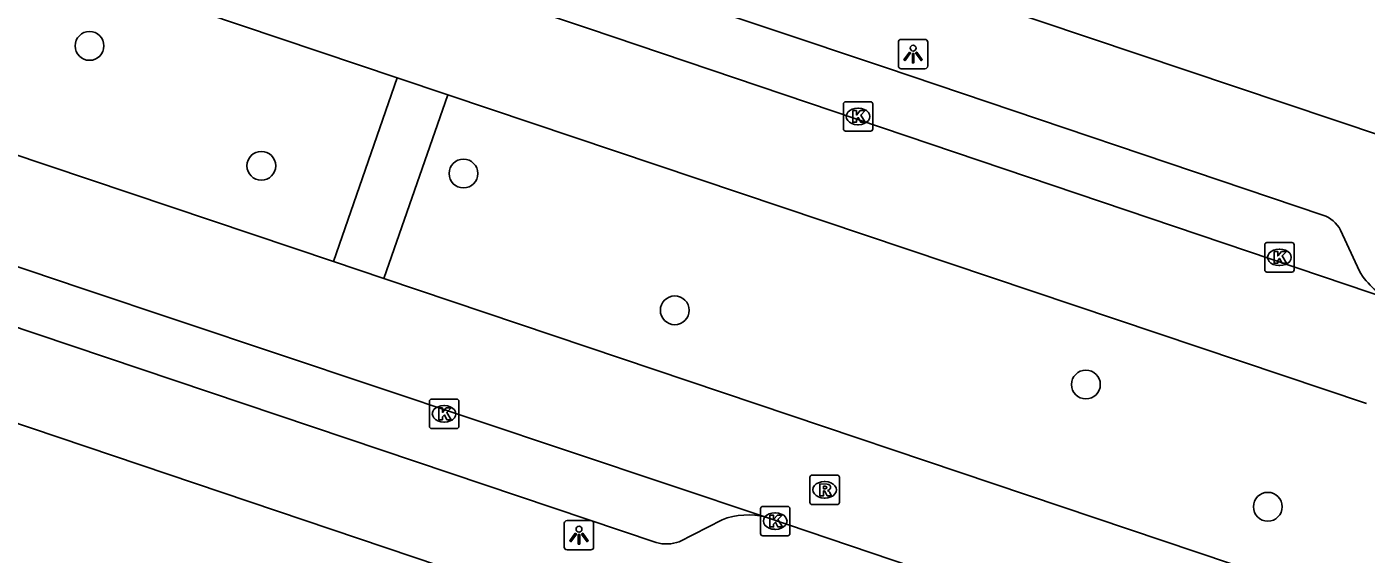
# Model space of a CAD drawing. Extents: x 158087 to 159494, y 382905 to 383981.
# Drawn here: x 158671.19 to 158716.68, y 383330.79 to 383348.72 of the extents above; entities that cross this region are included whole.
import ezdxf

# ---------------------------------------------------------------- set-up
doc = ezdxf.new("R2010")
doc.units = 0
for name, color, linetype in [('IMGEO_Boom', 7, 'Continuous'), ('IMGEO_Kolk', 7, 'Continuous'), ('IMGEO_Lichtpunt', 7, 'Continuous'), ('IMGEO_Rijbaan_lokaal_gesloten', 7, 'Continuous'), ('IMGEO_Rioolput', 7, 'Continuous'), ('IMGEO_Voetpad_open', 7, 'Continuous')]:
    doc.layers.add(name, color=color, linetype=linetype)

msp = doc.modelspace()

# ---------------------------------------------------------------- linework, layer by layer
at = {"layer": 'IMGEO_Boom'}
for centre in [(158673.318, 383348.066), (158679.153, 383343.991), (158686.02, 383343.729), (158693.196, 383339.081), (158707.163, 383336.558), (158713.34, 383332.404)]:
    msp.add_circle(centre, 0.489, dxfattribs=at)
at = {"layer": 'IMGEO_Kolk'}
for p, q in [((158698.923, 383345.243), (158698.923, 383346.095)), ((158698.998, 383346.169), (158699.85, 383346.169)), ((158699.411, 383345.949), (158699.436, 383345.949)), ((158699.924, 383346.095), (158699.924, 383345.243)), ((158699.434, 383345.389), (158699.409, 383345.389)), ((158699.85, 383345.169), (158698.998, 383345.169)), ((158713.235, 383340.455), (158713.235, 383341.307)), ((158713.31, 383341.381), (158714.162, 383341.381)), ((158714.236, 383341.307), (158714.236, 383340.455)), ((158713.723, 383341.161), (158713.748, 383341.161)), ((158714.162, 383340.381), (158713.31, 383340.381)), ((158713.746, 383340.601), (158713.721, 383340.601)), ((158684.862, 383335.136), (158684.862, 383335.988)), ((158684.937, 383336.062), (158685.789, 383336.062)), ((158685.35, 383335.842), (158685.375, 383335.842)), ((158685.863, 383335.988), (158685.863, 383335.136)), ((158685.789, 383335.062), (158684.937, 383335.062)), ((158685.373, 383335.282), (158685.348, 383335.282)), ((158696.108, 383331.49), (158696.108, 383332.342)), ((158696.183, 383332.416), (158697.035, 383332.416)), ((158696.596, 383332.196), (158696.621, 383332.196)), ((158697.109, 383332.342), (158697.109, 383331.49)), ((158697.035, 383331.416), (158696.183, 383331.416)), ((158696.619, 383331.636), (158696.594, 383331.636))]:
    msp.add_line(p, q, dxfattribs=at)
for points in [[(158698.923, 383345.243), (158698.923, 383346.095)], [(158698.998, 383346.169), (158699.85, 383346.169)], [(158699.244, 383345.869), (158699.367, 383345.869), (158699.367, 383345.718), (158699.497, 383345.869), (158699.661, 383345.869), (158699.515, 383345.718), (158699.668, 383345.469), (158699.516, 383345.469), (158699.431, 383345.633), (158699.367, 383345.566), (158699.367, 383345.469), (158699.244, 383345.469), (158699.244, 383345.869)], [(158699.924, 383346.095), (158699.924, 383345.243)], [(158699.85, 383345.169), (158698.998, 383345.169)], [(158713.235, 383340.455), (158713.235, 383341.307)], [(158713.31, 383341.381), (158714.162, 383341.381)], [(158714.236, 383341.307), (158714.236, 383340.455)], [(158713.556, 383341.081), (158713.679, 383341.081), (158713.679, 383340.93), (158713.809, 383341.081), (158713.973, 383341.081), (158713.827, 383340.93), (158713.98, 383340.681), (158713.828, 383340.681), (158713.743, 383340.845), (158713.679, 383340.778), (158713.679, 383340.681), (158713.556, 383340.681), (158713.556, 383341.081)], [(158714.162, 383340.381), (158713.31, 383340.381)], [(158684.862, 383335.136), (158684.862, 383335.988)], [(158684.937, 383336.062), (158685.789, 383336.062)], [(158685.183, 383335.762), (158685.306, 383335.762), (158685.306, 383335.611), (158685.436, 383335.762), (158685.6, 383335.762), (158685.454, 383335.611), (158685.607, 383335.362), (158685.455, 383335.362), (158685.37, 383335.526), (158685.306, 383335.459), (158685.306, 383335.362), (158685.183, 383335.362), (158685.183, 383335.762)], [(158685.863, 383335.988), (158685.863, 383335.136)], [(158685.789, 383335.062), (158684.937, 383335.062)], [(158696.108, 383331.49), (158696.108, 383332.342)], [(158696.183, 383332.416), (158697.035, 383332.416)], [(158696.429, 383332.116), (158696.552, 383332.116), (158696.552, 383331.965), (158696.682, 383332.116), (158696.846, 383332.116), (158696.7, 383331.965), (158696.853, 383331.716), (158696.701, 383331.716), (158696.616, 383331.88), (158696.552, 383331.813), (158696.552, 383331.716), (158696.429, 383331.716), (158696.429, 383332.116)], [(158697.109, 383332.342), (158697.109, 383331.49)], [(158697.035, 383331.416), (158696.183, 383331.416)]]:
    msp.add_lwpolyline(points, dxfattribs=at)
for centre, start, end in [((158699, 383346.093), 91.552, 178.448), ((158699, 383346.093), 91.552, 178.448), ((158699.848, 383346.093), 1.552, 88.448), ((158699.848, 383346.093), 1.552, 88.448), ((158699, 383345.245), 181.552, 268.448), ((158699, 383345.245), 181.552, 268.448), ((158699.848, 383345.245), 271.552, 358.448), ((158699.848, 383345.245), 271.552, 358.448), ((158713.312, 383341.305), 91.552, 178.448), ((158713.312, 383341.305), 91.552, 178.448), ((158714.16, 383341.305), 1.552, 88.448), ((158714.16, 383341.305), 1.552, 88.448), ((158713.312, 383340.457), 181.552, 268.448), ((158713.312, 383340.457), 181.552, 268.448), ((158714.16, 383340.457), 271.552, 358.448), ((158714.16, 383340.457), 271.552, 358.448), ((158684.939, 383335.986), 91.552, 178.448), ((158684.939, 383335.986), 91.552, 178.448), ((158685.787, 383335.986), 1.552, 88.448), ((158685.787, 383335.986), 1.552, 88.448), ((158684.939, 383335.138), 181.552, 268.448), ((158684.939, 383335.138), 181.552, 268.448), ((158685.787, 383335.138), 271.552, 358.448), ((158685.787, 383335.138), 271.552, 358.448), ((158696.185, 383332.34), 91.552, 178.448), ((158696.185, 383332.34), 91.552, 178.448), ((158697.033, 383332.34), 1.552, 88.448), ((158697.033, 383332.34), 1.552, 88.448), ((158696.185, 383331.492), 181.552, 268.448), ((158696.185, 383331.492), 181.552, 268.448), ((158697.033, 383331.492), 271.552, 358.448), ((158697.033, 383331.492), 271.552, 358.448)]:
    msp.add_arc(centre, 0.0765, start, end, dxfattribs=at)
for centre, major_axis, ratio, start_param, end_param in [((158699.41, 383345.669), (-0.387, 0.002), 0.722429, 4.712389, 7.853982), ((158699.435, 383345.669), (-0.39, 0.002), 0.717154, 1.570796, 4.712389), ((158713.722, 383340.881), (-0.387, 0.002), 0.722429, 4.712389, 7.853982), ((158713.747, 383340.881), (-0.39, 0.002), 0.717154, 1.570796, 4.712389), ((158685.349, 383335.562), (-0.387, 0.002), 0.722429, 4.712389, 7.853982), ((158685.374, 383335.562), (-0.39, 0.002), 0.717154, 1.570796, 4.712389), ((158696.595, 383331.916), (-0.387, 0.002), 0.722429, 4.712389, 7.853982), ((158696.62, 383331.916), (-0.39, 0.002), 0.717154, 1.570796, 4.712389)]:
    msp.add_ellipse(centre, major_axis=major_axis, ratio=ratio, start_param=start_param, end_param=end_param, dxfattribs=at)
at = {"layer": 'IMGEO_Lichtpunt'}
for p, q in [((158700.793, 383348.193), (158700.793, 383347.386)), ((158700.793, 383348.193), (158700.793, 383347.386)), ((158701.695, 383348.288), (158700.887, 383348.288)), ((158701.695, 383348.288), (158700.887, 383348.288)), ((158701.789, 383347.386), (158701.789, 383348.193)), ((158701.789, 383347.386), (158701.789, 383348.193)), ((158700.887, 383347.292), (158701.695, 383347.292)), ((158700.887, 383347.292), (158701.695, 383347.292)), ((158689.445, 383331.841), (158689.445, 383331.034)), ((158689.445, 383331.841), (158689.445, 383331.034)), ((158690.347, 383331.936), (158689.539, 383331.936)), ((158690.347, 383331.936), (158689.539, 383331.936)), ((158690.441, 383331.034), (158690.441, 383331.841)), ((158690.441, 383331.034), (158690.441, 383331.841)), ((158689.539, 383330.94), (158690.347, 383330.94)), ((158689.539, 383330.94), (158690.347, 383330.94))]:
    msp.add_line(p, q, dxfattribs=at)
for points in [[(158701.167, 383347.857), (158701.206, 383347.829), (158701.018, 383347.567), (158700.98, 383347.594), (158701.167, 383347.857)], [(158701.269, 383347.809), (158701.316, 383347.809), (158701.316, 383347.487), (158701.269, 383347.487), (158701.269, 383347.809)], [(158701.379, 383347.829), (158701.417, 383347.856), (158701.604, 383347.594), (158701.565, 383347.566), (158701.379, 383347.829)], [(158689.819, 383331.505), (158689.858, 383331.477), (158689.67, 383331.215), (158689.632, 383331.242), (158689.819, 383331.505)], [(158689.921, 383331.457), (158689.968, 383331.457), (158689.968, 383331.135), (158689.921, 383331.135), (158689.921, 383331.457)], [(158690.031, 383331.477), (158690.069, 383331.504), (158690.256, 383331.242), (158690.217, 383331.214), (158690.031, 383331.477)]]:
    msp.add_lwpolyline(points, dxfattribs=at)
for centre in [(158701.292, 383347.991), (158689.944, 383331.639)]:
    msp.add_circle(centre, 0.0994, dxfattribs=at)
for centre, start, end in [((158700.887, 383348.193), 90, 180), ((158700.887, 383348.193), 90, 180), ((158701.695, 383348.193), 0, 90), ((158701.695, 383348.193), 0, 90), ((158700.887, 383347.386), 180, 270), ((158700.887, 383347.386), 180, 270), ((158701.695, 383347.386), 270, 0), ((158701.695, 383347.386), 270, 360), ((158689.539, 383331.841), 90, 180), ((158689.539, 383331.841), 90, 180), ((158690.347, 383331.841), 0, 90), ((158690.347, 383331.841), 0, 90), ((158689.539, 383331.034), 180, 270), ((158689.539, 383331.034), 180, 270), ((158690.347, 383331.034), 270, 0), ((158690.347, 383331.034), 270, 360)]:
    msp.add_arc(centre, 0.0946, start, end, dxfattribs=at)
at = {"layer": 'IMGEO_Rijbaan_lokaal_gesloten'}
for points in [[(158600.461, 383378.93), (158617.257, 383373.254), (158635.273, 383366.93), (158690.269, 383348.66), (158717.644, 383339.402)], [(158696.289, 383332.051), (158673.068, 383339.82), (158613.441, 383359.962), (158600.088, 383364.397)], [(158683.764, 383346.986), (158652.025, 383357.663)], [(158649.826, 383351.432), (158681.602, 383340.734)], [(158683.764, 383346.986), (158685.485, 383346.406)], [(158716.689, 383335.909), (158685.485, 383346.406)], [(158683.31, 383340.159), (158681.602, 383340.734)], [(158683.31, 383340.159), (158716.678, 383328.925)], [(158715.58, 383325.508), (158696.289, 383332.051)]]:
    msp.add_lwpolyline(points, dxfattribs=at)
at = {"layer": 'IMGEO_Rioolput'}
for p, q in [((158697.864, 383333.479), (158698.716, 383333.479)), ((158697.789, 383332.553), (158697.789, 383333.405)), ((158698.277, 383333.259), (158698.302, 383333.259)), ((158698.79, 383333.405), (158698.79, 383332.553)), ((158698.3, 383332.699), (158698.275, 383332.699)), ((158698.716, 383332.479), (158697.864, 383332.479))]:
    msp.add_line(p, q, dxfattribs=at)
for points in [[(158697.864, 383333.479), (158698.716, 383333.479)], [(158697.789, 383332.553), (158697.789, 383333.405)], [(158698.378, 383333.177), (158698.126, 383333.179), (158698.126, 383332.779)], [(158698.304, 383333.098), (158698.25, 383333.098), (158698.25, 383333.017)], [(158698.25, 383333.017), (158698.302, 383333.017)], [(158698.79, 383333.405), (158698.79, 383332.553)], [(158698.126, 383332.779), (158698.25, 383332.779), (158698.25, 383332.941), (158698.261, 383332.941)], [(158698.308, 383332.912), (158698.379, 383332.779), (158698.519, 383332.779), (158698.454, 383332.905)], [(158698.716, 383332.479), (158697.864, 383332.479)]]:
    msp.add_lwpolyline(points, dxfattribs=at)
for centre, radius, start, end in [((158697.866, 383333.403), 0.0765, 91.552, 178.448), ((158697.866, 383333.403), 0.0765, 91.552, 178.448), ((158698.714, 383333.403), 0.0765, 1.552, 88.448), ((158698.714, 383333.403), 0.0765, 1.552, 88.448), ((158698.286, 383333.206), 0.19, 274.7715, 282.9687), ((158698.31, 383333.002), 0.0964, 77.0061, 93.1865), ((158698.324, 383333.059), 0.0378, 276.6634, 79.6772), ((158698.377, 383333.067), 0.109, 350.3612, 89.416), ((158698.375, 383333.067), 0.112, 277.5842, 350.9817), ((158698.26, 383332.888), 0.0533, 26.0293, 88.6989), ((158698.359, 383332.852), 0.108, 29.5134, 73.7905), ((158697.866, 383332.555), 0.0765, 181.552, 268.448), ((158697.866, 383332.555), 0.0765, 181.552, 268.448), ((158698.714, 383332.555), 0.0765, 271.552, 358.448), ((158698.714, 383332.555), 0.0765, 271.552, 358.448)]:
    msp.add_arc(centre, radius, start, end, dxfattribs=at)
for centre, major_axis, ratio, start_param, end_param in [((158698.276, 383332.979), (-0.387, 0.002), 0.722429, 4.712389, 7.853982), ((158698.301, 383332.979), (-0.39, 0.002), 0.717154, 1.570796, 4.712389)]:
    msp.add_ellipse(centre, major_axis=major_axis, ratio=ratio, start_param=start_param, end_param=end_param, dxfattribs=at)
at = {"layer": 'IMGEO_Voetpad_open'}
for points in [[(158717.275, 383344.991), (158632.176, 383373.566), (158596.53, 383385.454), (158596.995, 383389.197), (158599.411, 383407.598)], [(158601.853, 383379.052), (158603.313, 383379.759), (158604.03, 383379.824), (158692.429, 383349.997), (158700.325, 383347.341), (158715.214, 383342.318)], [(158593.935, 383359.866), (158595.466, 383360.699), (158688.925, 383329.143)], [(158692.566, 383331.184), (158622.514, 383354.79)], [(158681.602, 383340.734), (158683.764, 383346.986)], [(158685.485, 383346.406), (158683.31, 383340.159)], [(158715.813, 383341.805), (158716.452, 383340.413)], [(158694.802, 383331.962), (158693.352, 383331.213)]]:
    msp.add_lwpolyline(points, dxfattribs=at)
for centre, radius, start, end in [((158714.845, 383341.281), 1.101, 28.4315, 70.4132), ((158718.436, 383341.544), 2.283, 209.6812, 249.7126), ((158695.684, 383329.693), 2.434, 75.6098, 111.2406), ((158692.912, 383332.467), 1.329, 254.8967, 289.3293)]:
    msp.add_arc(centre, radius, start, end, dxfattribs=at)

doc.saveas('drawing.dxf')
